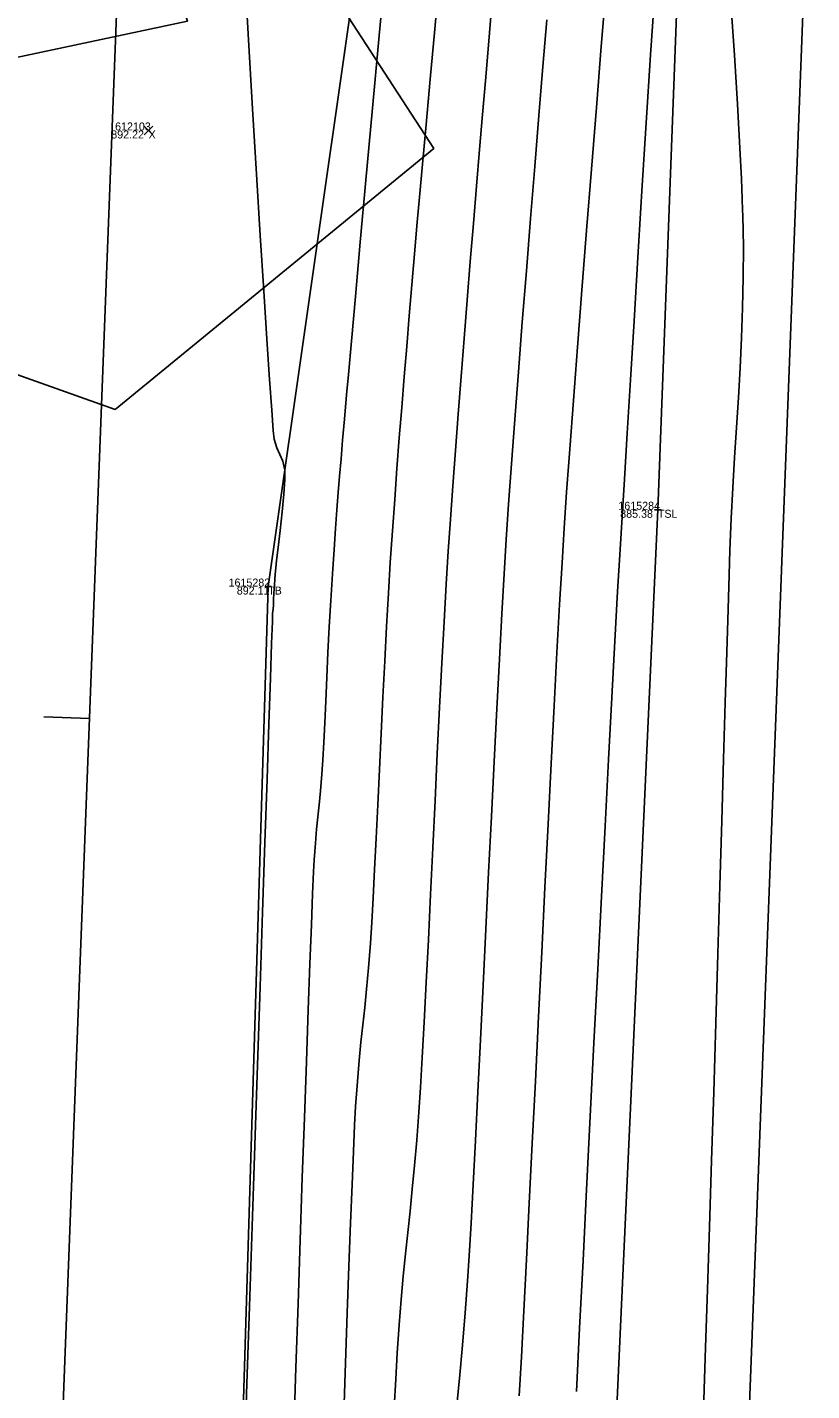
# Model space of a CAD drawing. Extents: x 1957117 to 1971063, y 701601 to 715861.
# Drawn here: x 1962717.9 to 1962752.2, y 702568.4 to 702628.1 of the extents above; entities that cross this region are included whole.
import ezdxf

# ---------------------------------------------------------------- set-up
doc = ezdxf.new("R2010")
doc.units = 0
for name, color, linetype in [('AP_X_Lights', 7, 'Continuous'), ('DT_X_Break_Line', 7, 'Continuous'), ('DT_X_Contour_Major', 7, 'Continuous'), ('DT_X_Contour_Minor', 7, 'Continuous'), ('GE_X_CL_20', 7, 'Continuous'), ('PV_P_Drive', 7, 'Continuous'), ('PV_P_Shoulder', 7, 'Continuous'), ('RS_Raster1', 7, 'Continuous'), ('RW_X_Esmt_RR', 7, 'Continuous'), ('SC_Scratch1', 7, 'Continuous'), ('VG_X_Tree_Line_Rt', 7, 'Continuous')]:
    doc.layers.add(name, color=color, linetype=linetype)

msp = doc.modelspace()

# ---------------------------------------------------------------- linework, layer by layer
at = {"layer": 'AP_X_Lights'}
for p, q in [((1962723.005, 702623.368), (1962723.393, 702623.758)), ((1962723.005, 702623.758), (1962723.393, 702623.368))]:
    msp.add_line(p, q, dxfattribs=at)
at = {"layer": 'DT_X_Break_Line'}
for points in [[(1962752.132, 702702.919), (1962747.065, 702649.147), (1962745.48, 702606.97), (1962743.008, 702552.829), (1962740.623, 702503.302), (1962740.641, 702452.933), (1962736.982, 702403.388), (1962741.529, 702352.919), (1962733.397, 702302.963), (1962742.046, 702251.987), (1962742.053, 702202.145), (1962741.582, 702152.179), (1962738.197, 702102.408), (1962725.619, 702053.061)], [(1962713.582, 702053.996), (1962711.466, 702104.13), (1962714.937, 702203.608), (1962720.713, 702253.951), (1962719.889, 702303.145), (1962721.566, 702358.521), (1962719.193, 702407.367), (1962722.415, 702453.828), (1962727.642, 702504.653), (1962726.923, 702553.596), (1962728.43, 702603.611), (1962735.623, 702653.941), (1962730.179, 702698.673)]]:
    msp.add_lwpolyline(points, dxfattribs=at)
at = {"layer": 'DT_X_Contour_Major'}
msp.add_lwpolyline([(1962735.934, 702630.329), (1962735.719, 702627.988), (1962735.518, 702625.804), (1962735.337, 702623.821), (1962735.18, 702622.088), (1962735.052, 702620.652), (1962734.956, 702619.558), (1962734.838, 702618.17), (1962734.721, 702616.803), (1962734.606, 702615.451), (1962734.493, 702614.112), (1962734.383, 702612.779), (1962734.275, 702611.449), (1962734.169, 702610.116), (1962734.067, 702608.775), (1962733.967, 702607.423), (1962733.87, 702606.054), (1962733.776, 702604.664), (1962733.692, 702603.317), (1962733.61, 702601.866), (1962733.53, 702600.341), (1962733.451, 702598.77), (1962733.374, 702597.181), (1962733.3, 702595.605), (1962733.227, 702594.069), (1962733.158, 702592.604), (1962733.091, 702591.237), (1962733.026, 702589.997), (1962732.965, 702588.914), (1962732.907, 702588.017), (1962732.822, 702586.927), (1962732.737, 702586.005), (1962732.654, 702585.195), (1962732.571, 702584.441), (1962732.49, 702583.687), (1962732.411, 702582.877), (1962732.334, 702581.954), (1962732.26, 702580.864), (1962732.215, 702580.046), (1962732.162, 702578.895), (1962732.102, 702577.454), (1962732.036, 702575.766), (1962731.965, 702573.875), (1962731.892, 702571.824), (1962731.817, 702569.658), (1962731.743, 702567.418)], dxfattribs=at)
msp.add_lwpolyline([(1962735.934, 702630.329), (1962735.719, 702627.988), (1962735.518, 702625.804), (1962735.337, 702623.821), (1962735.18, 702622.088), (1962735.052, 702620.652), (1962734.956, 702619.558), (1962734.838, 702618.17), (1962734.721, 702616.803), (1962734.606, 702615.451), (1962734.493, 702614.112), (1962734.383, 702612.779), (1962734.275, 702611.449), (1962734.169, 702610.116), (1962734.067, 702608.775), (1962733.967, 702607.423), (1962733.87, 702606.054), (1962733.776, 702604.664), (1962733.692, 702603.317), (1962733.61, 702601.866), (1962733.53, 702600.341), (1962733.451, 702598.77), (1962733.374, 702597.181), (1962733.3, 702595.605), (1962733.227, 702594.069), (1962733.158, 702592.604), (1962733.091, 702591.237), (1962733.026, 702589.997), (1962732.965, 702588.914), (1962732.907, 702588.017), (1962732.822, 702586.927), (1962732.737, 702586.005), (1962732.654, 702585.195), (1962732.571, 702584.441), (1962732.49, 702583.687), (1962732.411, 702582.877), (1962732.334, 702581.954), (1962732.26, 702580.864), (1962732.215, 702580.046), (1962732.162, 702578.895), (1962732.102, 702577.454), (1962732.036, 702575.766), (1962731.965, 702573.875), (1962731.892, 702571.824), (1962731.817, 702569.658), (1962731.743, 702567.418)], dxfattribs=at)
at = {"layer": 'DT_X_Contour_Minor'}
for points in [[(1962727.398, 702565.526), (1962727.502, 702568.738), (1962727.613, 702572.124), (1962727.728, 702575.618), (1962727.846, 702579.155), (1962727.962, 702582.67), (1962728.077, 702586.096), (1962728.186, 702589.367), (1962728.289, 702592.419), (1962728.382, 702595.186), (1962728.463, 702597.601), (1962728.531, 702599.599), (1962728.582, 702601.114), (1962728.615, 702602.082), (1962728.628, 702602.435), (1962728.644, 702602.62), (1962728.661, 702602.805), (1962728.673, 702603.025), (1962728.687, 702603.327), (1962728.706, 702603.665), (1962728.726, 702603.941), (1962728.744, 702604.16), (1962728.767, 702604.435), (1962728.802, 702604.747), (1962728.87, 702605.323), (1962728.957, 702606.065), (1962729.044, 702606.873), (1962729.118, 702607.648), (1962729.161, 702608.292), (1962729.158, 702608.705), (1962729.071, 702609.09), (1962728.943, 702609.382), (1962728.806, 702609.675), (1962728.694, 702610.061), (1962728.658, 702610.434), (1962728.59, 702611.323), (1962728.495, 702612.674), (1962728.376, 702614.435), (1962728.238, 702616.553), (1962728.084, 702618.974), (1962727.918, 702621.646), (1962727.745, 702624.516), (1962727.569, 702627.529), (1962727.392, 702630.635)], [(1962727.398, 702565.526), (1962727.502, 702568.738), (1962727.613, 702572.124), (1962727.728, 702575.618), (1962727.846, 702579.155), (1962727.962, 702582.67), (1962728.077, 702586.096), (1962728.186, 702589.367), (1962728.289, 702592.419), (1962728.382, 702595.186), (1962728.463, 702597.601), (1962728.531, 702599.599), (1962728.582, 702601.114), (1962728.615, 702602.082), (1962728.628, 702602.435), (1962728.644, 702602.62), (1962728.661, 702602.805), (1962728.673, 702603.025), (1962728.687, 702603.327), (1962728.706, 702603.665), (1962728.726, 702603.941), (1962728.744, 702604.16), (1962728.767, 702604.435), (1962728.802, 702604.747), (1962728.87, 702605.323), (1962728.957, 702606.065), (1962729.044, 702606.873), (1962729.118, 702607.648), (1962729.161, 702608.292), (1962729.158, 702608.705), (1962729.071, 702609.09), (1962728.943, 702609.382), (1962728.806, 702609.675), (1962728.694, 702610.061), (1962728.658, 702610.434), (1962728.59, 702611.323), (1962728.495, 702612.674), (1962728.376, 702614.435), (1962728.238, 702616.553), (1962728.084, 702618.974), (1962727.918, 702621.646), (1962727.745, 702624.516), (1962727.569, 702627.529), (1962727.392, 702630.635)], [(1962729.557, 702566.664), (1962729.646, 702569.432), (1962729.738, 702572.236), (1962729.832, 702575.026), (1962729.926, 702577.756), (1962730.017, 702580.376), (1962730.105, 702582.841), (1962730.186, 702585.1), (1962730.26, 702587.107), (1962730.325, 702588.813), (1962730.378, 702590.171), (1962730.418, 702591.133), (1962730.444, 702591.65), (1962730.496, 702592.393), (1962730.551, 702592.997), (1962730.608, 702593.531), (1962730.666, 702594.064), (1962730.724, 702594.668), (1962730.784, 702595.411), (1962730.824, 702596.037), (1962730.863, 702596.789), (1962730.905, 702597.65), (1962730.948, 702598.604), (1962730.996, 702599.633), (1962731.048, 702600.72), (1962731.105, 702601.849), (1962731.169, 702603.003), (1962731.241, 702604.165), (1962731.313, 702605.236), (1962731.378, 702606.156), (1962731.438, 702606.97), (1962731.496, 702607.719), (1962731.556, 702608.446), (1962731.62, 702609.195), (1962731.69, 702610.008), (1962731.77, 702610.927), (1962731.862, 702611.997), (1962731.94, 702612.886), (1962732.071, 702614.345), (1962732.248, 702616.298), (1962732.464, 702618.671), (1962732.712, 702621.389), (1962732.985, 702624.376), (1962733.277, 702627.557), (1962733.579, 702630.858)], [(1962729.557, 702566.664), (1962729.646, 702569.432), (1962729.738, 702572.236), (1962729.832, 702575.026), (1962729.926, 702577.756), (1962730.017, 702580.376), (1962730.105, 702582.841), (1962730.186, 702585.1), (1962730.26, 702587.107), (1962730.325, 702588.813), (1962730.378, 702590.171), (1962730.418, 702591.133), (1962730.444, 702591.65), (1962730.496, 702592.393), (1962730.551, 702592.997), (1962730.608, 702593.531), (1962730.666, 702594.064), (1962730.724, 702594.668), (1962730.784, 702595.411), (1962730.824, 702596.037), (1962730.863, 702596.789), (1962730.905, 702597.65), (1962730.948, 702598.604), (1962730.996, 702599.633), (1962731.048, 702600.72), (1962731.105, 702601.849), (1962731.169, 702603.003), (1962731.241, 702604.165), (1962731.313, 702605.236), (1962731.378, 702606.156), (1962731.438, 702606.97), (1962731.496, 702607.719), (1962731.556, 702608.446), (1962731.62, 702609.195), (1962731.69, 702610.008), (1962731.77, 702610.927), (1962731.862, 702611.997), (1962731.94, 702612.886), (1962732.071, 702614.345), (1962732.248, 702616.298), (1962732.464, 702618.671), (1962732.712, 702621.389), (1962732.985, 702624.376), (1962733.277, 702627.557), (1962733.579, 702630.858)], [(1962743.216, 702629.844), (1962743.004, 702627.239), (1962742.789, 702624.563), (1962742.572, 702621.863), (1962742.36, 702619.185), (1962742.155, 702616.575), (1962741.961, 702614.079), (1962741.783, 702611.744), (1962741.624, 702609.616), (1962741.489, 702607.74), (1962741.381, 702606.162), (1962741.287, 702604.655), (1962741.181, 702602.829), (1962741.066, 702600.727), (1962740.942, 702598.395), (1962740.812, 702595.874), (1962740.677, 702593.21), (1962740.538, 702590.444), (1962740.398, 702587.622), (1962740.258, 702584.785), (1962740.12, 702581.979), (1962739.985, 702579.246), (1962739.855, 702576.631), (1962739.732, 702574.176), (1962739.617, 702571.925), (1962739.512, 702569.922), (1962739.419, 702568.21)], [(1962743.216, 702629.844), (1962743.004, 702627.239), (1962742.789, 702624.563), (1962742.572, 702621.863), (1962742.36, 702619.185), (1962742.155, 702616.575), (1962741.961, 702614.079), (1962741.783, 702611.744), (1962741.624, 702609.616), (1962741.489, 702607.74), (1962741.381, 702606.162), (1962741.287, 702604.655), (1962741.181, 702602.829), (1962741.066, 702600.727), (1962740.942, 702598.395), (1962740.812, 702595.874), (1962740.677, 702593.21), (1962740.538, 702590.444), (1962740.398, 702587.622), (1962740.258, 702584.785), (1962740.12, 702581.979), (1962739.985, 702579.246), (1962739.855, 702576.631), (1962739.732, 702574.176), (1962739.617, 702571.925), (1962739.512, 702569.922), (1962739.419, 702568.21)], [(1962745.36, 702629.799), (1962745.162, 702626.872), (1962744.969, 702623.891), (1962744.782, 702620.918), (1962744.605, 702618.013), (1962744.437, 702615.238), (1962744.283, 702612.655), (1962744.143, 702610.323), (1962744.02, 702608.305), (1962743.916, 702606.662), (1962743.827, 702605.229), (1962743.72, 702603.401), (1962743.599, 702601.229), (1962743.465, 702598.759), (1962743.321, 702596.041), (1962743.169, 702593.123), (1962743.011, 702590.054), (1962742.849, 702586.881), (1962742.685, 702583.655), (1962742.522, 702580.422), (1962742.361, 702577.232), (1962742.205, 702574.133), (1962742.057, 702571.174), (1962741.917, 702568.403)], [(1962745.36, 702629.799), (1962745.162, 702626.872), (1962744.969, 702623.891), (1962744.782, 702620.918), (1962744.605, 702618.013), (1962744.437, 702615.238), (1962744.283, 702612.655), (1962744.143, 702610.323), (1962744.02, 702608.305), (1962743.916, 702606.662), (1962743.827, 702605.229), (1962743.72, 702603.401), (1962743.599, 702601.229), (1962743.465, 702598.759), (1962743.321, 702596.041), (1962743.169, 702593.123), (1962743.011, 702590.054), (1962742.849, 702586.881), (1962742.685, 702583.655), (1962742.522, 702580.422), (1962742.361, 702577.232), (1962742.205, 702574.133), (1962742.057, 702571.174), (1962741.917, 702568.403)], [(1962738.175, 702628.548), (1962738.051, 702627.12), (1962737.933, 702625.737), (1962737.808, 702624.268), (1962737.679, 702622.729), (1962737.545, 702621.133), (1962737.409, 702619.494), (1962737.272, 702617.827), (1962737.135, 702616.145), (1962737.001, 702614.463), (1962736.869, 702612.796), (1962736.742, 702611.156), (1962736.622, 702609.559), (1962736.509, 702608.019), (1962736.405, 702606.549), (1962736.311, 702605.164), (1962736.221, 702603.714), (1962736.127, 702602.065), (1962736.03, 702600.257), (1962735.932, 702598.325), (1962735.832, 702596.309), (1962735.731, 702594.246), (1962735.632, 702592.175), (1962735.534, 702590.133), (1962735.439, 702588.158), (1962735.346, 702586.288), (1962735.259, 702584.562), (1962735.176, 702583.017), (1962735.099, 702581.691), (1962735.029, 702580.623), (1962734.935, 702579.393), (1962734.837, 702578.28), (1962734.737, 702577.255), (1962734.637, 702576.289), (1962734.536, 702575.351), (1962734.437, 702574.414), (1962734.34, 702573.447), (1962734.247, 702572.422), (1962734.158, 702571.309), (1962734.075, 702570.078), (1962734.01, 702568.942), (1962733.948, 702567.709)], [(1962738.175, 702628.548), (1962738.051, 702627.12), (1962737.933, 702625.737), (1962737.808, 702624.268), (1962737.679, 702622.729), (1962737.545, 702621.133), (1962737.409, 702619.494), (1962737.272, 702617.827), (1962737.135, 702616.145), (1962737.001, 702614.463), (1962736.869, 702612.796), (1962736.742, 702611.156), (1962736.622, 702609.559), (1962736.509, 702608.019), (1962736.405, 702606.549), (1962736.311, 702605.164), (1962736.221, 702603.714), (1962736.127, 702602.065), (1962736.03, 702600.257), (1962735.932, 702598.325), (1962735.832, 702596.309), (1962735.731, 702594.246), (1962735.632, 702592.175), (1962735.534, 702590.133), (1962735.439, 702588.158), (1962735.346, 702586.288), (1962735.259, 702584.562), (1962735.176, 702583.017), (1962735.099, 702581.691), (1962735.029, 702580.623), (1962734.935, 702579.393), (1962734.837, 702578.28), (1962734.737, 702577.255), (1962734.637, 702576.289), (1962734.536, 702575.351), (1962734.437, 702574.414), (1962734.34, 702573.447), (1962734.247, 702572.422), (1962734.158, 702571.309), (1962734.075, 702570.078), (1962734.01, 702568.942), (1962733.948, 702567.709)], [(1962747.488, 702568.035), (1962747.568, 702570.322), (1962747.653, 702572.863), (1962747.741, 702575.606), (1962747.831, 702578.498), (1962747.923, 702581.488), (1962748.015, 702584.522), (1962748.105, 702587.549), (1962748.193, 702590.516), (1962748.277, 702593.37), (1962748.356, 702596.06), (1962748.429, 702598.533), (1962748.495, 702600.737), (1962748.552, 702602.618), (1962748.599, 702604.125), (1962748.634, 702605.206), (1962748.691, 702606.582), (1962748.761, 702607.932), (1962748.838, 702609.26), (1962748.919, 702610.575), (1962748.999, 702611.88), (1962749.073, 702613.182), (1962749.137, 702614.486), (1962749.185, 702615.799), (1962749.214, 702617.126), (1962749.219, 702618.474), (1962749.194, 702619.847), (1962749.187, 702620.074), (1962749.169, 702620.576), (1962749.132, 702621.442), (1962749.066, 702622.784), (1962748.957, 702624.712), (1962748.824, 702626.85), (1962748.669, 702629.125)], [(1962747.488, 702568.035), (1962747.568, 702570.322), (1962747.653, 702572.863), (1962747.741, 702575.606), (1962747.831, 702578.498), (1962747.923, 702581.488), (1962748.015, 702584.522), (1962748.105, 702587.549), (1962748.193, 702590.516), (1962748.277, 702593.37), (1962748.356, 702596.06), (1962748.429, 702598.533), (1962748.495, 702600.737), (1962748.552, 702602.618), (1962748.599, 702604.125), (1962748.634, 702605.206), (1962748.691, 702606.582), (1962748.761, 702607.932), (1962748.838, 702609.26), (1962748.919, 702610.575), (1962748.999, 702611.88), (1962749.073, 702613.182), (1962749.137, 702614.486), (1962749.185, 702615.799), (1962749.214, 702617.126), (1962749.219, 702618.474), (1962749.194, 702619.847), (1962749.187, 702620.074), (1962749.169, 702620.576), (1962749.132, 702621.442), (1962749.066, 702622.784), (1962748.957, 702624.712), (1962748.824, 702626.85), (1962748.669, 702629.125)], [(1962740.618, 702628.401), (1962740.45, 702626.363), (1962740.273, 702624.211), (1962740.092, 702621.981), (1962739.909, 702619.708), (1962739.727, 702617.429), (1962739.55, 702615.181), (1962739.38, 702613), (1962739.222, 702610.921), (1962739.078, 702608.981), (1962738.952, 702607.216), (1962738.846, 702605.663), (1962738.753, 702604.171), (1962738.652, 702602.413), (1962738.545, 702600.431), (1962738.432, 702598.267), (1962738.316, 702595.962), (1962738.196, 702593.558), (1962738.076, 702591.097), (1962737.955, 702588.62), (1962737.836, 702586.169), (1962737.719, 702583.785), (1962737.607, 702581.51), (1962737.5, 702579.386), (1962737.399, 702577.454), (1962737.307, 702575.756), (1962737.224, 702574.334), (1962737.152, 702573.229), (1962737.046, 702571.845), (1962736.926, 702570.419), (1962736.795, 702568.974), (1962736.658, 702567.531)], [(1962740.618, 702628.401), (1962740.45, 702626.363), (1962740.273, 702624.211), (1962740.092, 702621.981), (1962739.909, 702619.708), (1962739.727, 702617.429), (1962739.55, 702615.181), (1962739.38, 702613), (1962739.222, 702610.921), (1962739.078, 702608.981), (1962738.952, 702607.216), (1962738.846, 702605.663), (1962738.753, 702604.171), (1962738.652, 702602.413), (1962738.545, 702600.431), (1962738.432, 702598.267), (1962738.316, 702595.962), (1962738.196, 702593.558), (1962738.076, 702591.097), (1962737.955, 702588.62), (1962737.836, 702586.169), (1962737.719, 702583.785), (1962737.607, 702581.51), (1962737.5, 702579.386), (1962737.399, 702577.454), (1962737.307, 702575.756), (1962737.224, 702574.334), (1962737.152, 702573.229), (1962737.046, 702571.845), (1962736.926, 702570.419), (1962736.795, 702568.974), (1962736.658, 702567.531)]]:
    msp.add_lwpolyline(points, dxfattribs=at)
at = {"layer": 'GE_X_CL_20'}
msp.add_line((1962720.616, 702597.835), (1962718.617, 702597.911), dxfattribs=at)
msp.add_lwpolyline([(1962741.373, 703141.619), (1962697.729, 701998.272)], dxfattribs=at)
at = {"layer": 'PV_P_Drive'}
for p, q in [((1962745.48, 702607.116), (1962745.48, 702606.824)), ((1962745.334, 702606.97), (1962745.626, 702606.97)), ((1962745.48, 702606.97), (1962745.48, 702606.97)), ((1962728.284, 702603.611), (1962728.576, 702603.611)), ((1962728.43, 702603.757), (1962728.43, 702603.465)), ((1962728.43, 702603.611), (1962728.43, 702603.611))]:
    msp.add_line(p, q, dxfattribs=at)
at = {"layer": 'RW_X_Esmt_RR'}
msp.add_lwpolyline([(1962729.176, 702035.621), (1962771.351, 703140.475)], dxfattribs=at)
at = {"layer": 'VG_X_Tree_Line_Rt'}
for points in [[(1962661.758, 702605.94), (1962693.037, 702605.672), (1962696.029, 702611.999), (1962697.914, 702621.319), (1962707.651, 702624.685), (1962724.898, 702628.339), (1962722.246, 702636.594), (1962714.524, 702653.874), (1962731.807, 702652.486), (1962727.617, 702635.179), (1962735.676, 702622.778), (1962721.735, 702611.35)], [(1962721.735, 702611.35), (1962721.735, 702611.35), (1962705.297, 702617.197), (1962700.781, 702604.223), (1962689.323, 702594.734), (1962688.714, 702576.961), (1962690.149, 702560.954), (1962713.542, 702563.222), (1962719.078, 702547.862), (1962711.672, 702534.39), (1962707.343, 702521.047), (1962699.664, 702515.683), (1962688.77, 702517.348), (1962687.493, 702503.385), (1962689.928, 702490.961), (1962694.909, 702477.301), (1962680.484, 702468.807), (1962676.811, 702490.839), (1962660.941, 702492.315)]]:
    msp.add_lwpolyline(points, dxfattribs=at)

# ---------------------------------------------------------------- texts
at = {"layer": 'PV_P_Shoulder'}
for s, p in [('892.22', (1962721.568, 702623.213)), ('885.38', (1962743.832, 702606.62)), ('892.11', (1962727.06, 702603.261))]:
    msp.add_text(s, height=0.35, dxfattribs=at).set_placement(p)
at = {"layer": 'RS_Raster1'}
for s, p in [('612103', (1962721.736, 702623.563)), ('1615284', (1962743.75, 702606.97)), ('1615282', (1962726.7, 702603.611))]:
    msp.add_text(s, height=0.35, dxfattribs=at).set_placement(p)
at = {"layer": 'SC_Scratch1'}
for s, p in [('X', (1962723.199, 702623.213)), ('TSL', (1962745.48, 702606.62)), ('TB', (1962728.43, 702603.261))]:
    msp.add_text(s, height=0.35, dxfattribs=at).set_placement(p)

doc.saveas('drawing.dxf')
